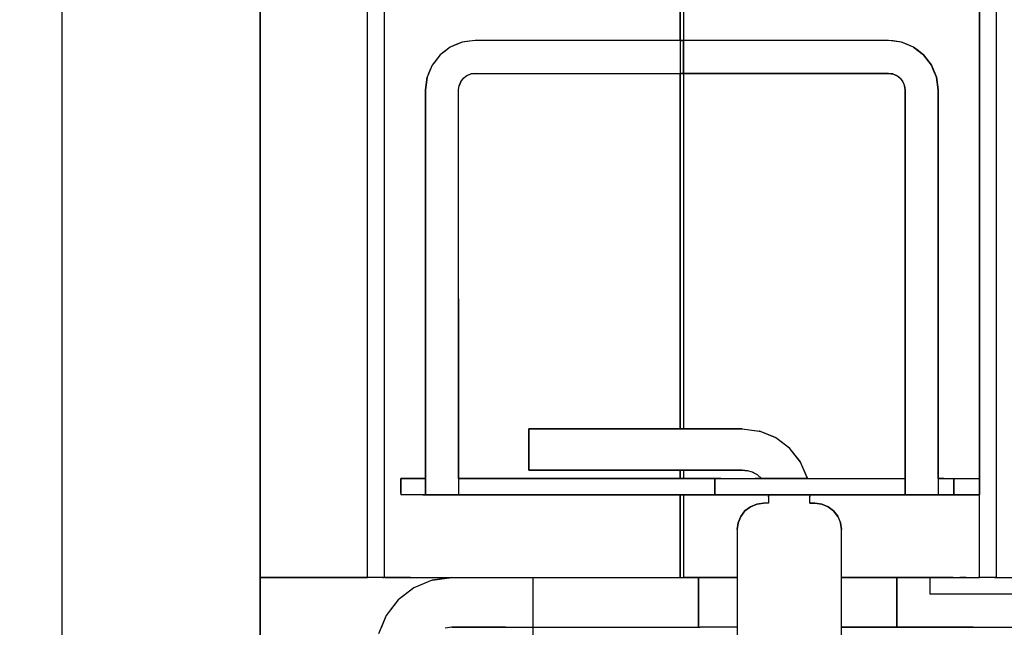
# Model space of a CAD drawing. Extents: x -805 to 3526, y -961 to 1039.
# Tile 361 of 475: x 1259.948 to 1260.0075, y 37.3948 to 37.4316. Entities that reach past the tile are written whole.
import ezdxf
from ezdxf import colors
from ezdxf.entities.mleader import LeaderData, LeaderLine
from ezdxf.math import Vec2, Vec3

# ---------------------------------------------------------------- set-up
doc = ezdxf.new("R2010")
doc.units = 0
doc.linetypes.add('AUSGEZOGEN', pattern=[2, 1, 1])
doc.layers.get('0').update_dxf_attribs({"color": 251})
for name, color, linetype in [('TTK-P-Aufzug', 251, 'Continuous'), ('TTK-P-Bahnsteig', 12, 'Continuous'), ('TTK-P-TEXT', 12, 'AUSGEZOGEN'), ('TTK-P-Verm', 251, 'Continuous')]:
    doc.layers.add(name, color=color, linetype=linetype)
doc.layers.add('TTK-P-Treppe unten', color=12, linetype='Continuous', lineweight=25)
doc.styles.add('AKG DIN 6776', font='AKG_DIN67.TTF')
doc.dimstyles.new('TTK', dxfattribs={"dimtxt": 2.5, "dimasz": 2.5, "dimexe": 3.5, "dimexo": 0.1, "dimgap": 1, "dimtad": 1, "dimzin": 0, "dimtxsty": 'AKG DIN 6776', "dimblk": 'OBLIQUE', "dimcen": -0.09, "dimdle": 3, "dimclrd": 256, "dimclre": 256, "dimclrt": 256, "dimadec": 3, "dimazin": 0, "dimtfac": 1, "dimtofl": 0, "dimtmove": 0, "dimatfit": 3, "dimldrblk": 'OBLIQUE', "dimfxl": 7, "dimfxlon": 1, "dimtolj": 1, "dimtzin": 0, "dimlwd": -1, "dimlwe": -1, "dimarcsym": 0})

# ---------------------------------------------------------------- blocks, each defined once
blk = doc.blocks.new('_None')
blk = doc.blocks.new('_OBLIQUE')
at = {"color": 0, "linetype": 'ByBlock'}
blk.add_line((-0.5, -0.5), (0.5, 0.5), dxfattribs=at)
blk = doc.blocks.new('*D645')
at = {"layer": 'DEFPOINTS', "color": 0}
for p in [(1259.798085, 39.345554), (1259.498085, 36.033104), (1259.798085, 36.033104)]:
    blk.add_point(p, dxfattribs=at)
at = {"layer": 'TTK-P-Verm'}
for p, q in [((1259.498085, 38.645554), (1259.498085, 39.695554)), ((1259.798085, 38.645554), (1259.798085, 39.695554)), ((1259.198085, 39.345554), (1260.098085, 39.345554))]:
    blk.add_line(p, q, dxfattribs=at)
at = {"layer": 'TTK-P-Verm', "xscale": 0.25, "yscale": 0.25, "zscale": 0.25, "rotation": 180}
blk.add_blockref('_OBLIQUE', (1259.498085, 39.345554), dxfattribs=at)
at = {"layer": 'TTK-P-Verm', "xscale": 0.25, "yscale": 0.25, "zscale": 0.25}
blk.add_blockref('_OBLIQUE', (1259.798085, 39.345554), dxfattribs=at)
at = {"layer": 'TTK-P-Verm', "insert": (1259.648085, 39.58688), "char_height": 0.25, "attachment_point": 5, "style": 'AKG DIN 6776', "bg_fill": 3, "box_fill_scale": 1.1, "bg_fill_color": 256, "bg_fill_true_color": 13158600, "bg_fill_transparency": 0}
blk.add_mtext('\\A1;30', dxfattribs=at)
blk = doc.blocks.new('*D644')
at = {"layer": 'DEFPOINTS', "color": 0}
for p in [(1262.498085, 39.345554), (1259.798085, 39.284277), (1262.498085, 35.726621)]:
    blk.add_point(p, dxfattribs=at)
at = {"layer": 'TTK-P-Treppe unten'}
for p, q in [((1259.798085, 39.294277), (1259.798085, 39.695554)), ((1262.498085, 38.645554), (1262.498085, 39.695554)), ((1259.498085, 39.345554), (1262.798085, 39.345554))]:
    blk.add_line(p, q, dxfattribs=at)
at = {"layer": 'TTK-P-Treppe unten', "xscale": 0.25, "yscale": 0.25, "zscale": 0.25, "rotation": 180}
blk.add_blockref('_OBLIQUE', (1259.798085, 39.345554), dxfattribs=at)
at = {"layer": 'TTK-P-Treppe unten', "xscale": 0.25, "yscale": 0.25, "zscale": 0.25}
blk.add_blockref('_OBLIQUE', (1262.498085, 39.345554), dxfattribs=at)
at = {"layer": 'TTK-P-Treppe unten', "insert": (1261.148085, 39.589434), "char_height": 0.25, "attachment_point": 5, "style": 'AKG DIN 6776', "bg_fill": 3, "box_fill_scale": 1.1, "bg_fill_color": 256, "bg_fill_true_color": 13158600, "bg_fill_transparency": 0}
blk.add_mtext('\\A1;2,70', dxfattribs=at)

msp = doc.modelspace()

# ---------------------------------------------------------------- linework, layer by layer
at = {"layer": 'TTK-P-Aufzug', "color": 251}
for p, q in [((1259.950539, 39.384829), (1259.950539, 37.384829)), ((1259.962539, 39.384829), (1259.962539, 37.384829)), ((1259.962539, 37.384829), (1259.962539, 39.384829)), ((1259.969039, 37.397829), (1259.969039, 37.647829)), ((1260.006039, 37.397829), (1260.006039, 37.647829)), ((1260.007039, 37.647829), (1260.007039, 37.397829)), ((1259.970039, 37.633429), (1259.970039, 37.397829)), ((1259.987939, 37.430329), (1259.987939, 37.629829)), ((1259.987939, 37.629829), (1259.987939, 37.430329)), ((1259.988139, 37.629829), (1259.988139, 37.430329)), ((1259.988139, 37.629829), (1259.988139, 37.430329)), ((1260.006039, 37.577821), (1260.006039, 37.403829)), ((1259.969039, 37.397829), (1259.969039, 37.576584)), ((1260.007039, 37.576584), (1260.007039, 37.397829)), ((1259.970039, 37.547996), (1259.970039, 37.397829)), ((1259.974039, 37.429927), (1259.973417, 37.429451)), ((1259.974039, 37.429927), (1259.973417, 37.429451)), ((1259.974039, 37.429927), (1259.973643, 37.429624)), ((1259.974762, 37.430227), (1259.974039, 37.429927)), ((1259.974762, 37.430227), (1259.974039, 37.429927)), ((1259.974302, 37.430036), (1259.974039, 37.429927)), ((1259.974762, 37.430227), (1259.974302, 37.430036)), ((1259.975539, 37.430329), (1259.974762, 37.430227)), ((1259.975539, 37.430329), (1259.974762, 37.430227)), ((1259.975045, 37.430264), (1259.974762, 37.430227)), ((1259.975539, 37.430329), (1259.975045, 37.430264)), ((1259.987939, 37.430329), (1259.975539, 37.430329)), ((1259.983432, 37.430329), (1259.975539, 37.430329)), ((1259.987939, 37.430329), (1259.975539, 37.430329)), ((1259.983559, 37.430329), (1259.983432, 37.430329)), ((1259.992646, 37.430329), (1259.983559, 37.430329)), ((1259.988139, 37.430329), (1259.987939, 37.430329)), ((1259.987939, 37.430329), (1259.987939, 37.428329)), ((1259.987939, 37.430329), (1259.988139, 37.430329)), ((1259.987939, 37.430329), (1259.987939, 37.428329)), ((1260.000539, 37.430329), (1259.988139, 37.430329)), ((1259.988139, 37.428329), (1259.988139, 37.430329)), ((1260.000539, 37.430329), (1259.988139, 37.430329)), ((1259.988139, 37.430329), (1259.988139, 37.428329)), ((1260.000539, 37.430329), (1259.992646, 37.430329)), ((1260.001315, 37.430227), (1260.000539, 37.430329)), ((1260.000821, 37.430292), (1260.000539, 37.430329)), ((1260.001315, 37.430227), (1260.000539, 37.430329)), ((1260.001315, 37.430227), (1260.000821, 37.430292)), ((1260.002039, 37.429927), (1260.001315, 37.430227)), ((1260.001578, 37.430118), (1260.001315, 37.430227)), ((1260.002039, 37.429927), (1260.001315, 37.430227)), ((1260.002039, 37.429927), (1260.001578, 37.430118)), ((1260.00266, 37.429451), (1260.002039, 37.429927)), ((1260.002265, 37.429754), (1260.002039, 37.429927)), ((1260.002039, 37.429927), (1260.00266, 37.429451)), ((1259.973417, 37.429451), (1259.972941, 37.428829)), ((1259.973417, 37.429451), (1259.972941, 37.428829)), ((1259.973417, 37.429451), (1259.973114, 37.429055)), ((1259.973643, 37.429624), (1259.973417, 37.429451)), ((1260.00266, 37.429451), (1260.002265, 37.429754)), ((1260.003137, 37.428829), (1260.00266, 37.429451)), ((1260.002833, 37.429225), (1260.00266, 37.429451)), ((1260.00266, 37.429451), (1260.003137, 37.428829)), ((1260.003137, 37.428829), (1260.002833, 37.429225)), ((1259.972941, 37.428829), (1259.972641, 37.428106)), ((1259.972941, 37.428829), (1259.972641, 37.428106)), ((1259.972941, 37.428829), (1259.97275, 37.428369)), ((1259.973114, 37.429055), (1259.972941, 37.428829)), ((1260.003437, 37.428106), (1260.003137, 37.428829)), ((1260.003246, 37.428566), (1260.003137, 37.428829)), ((1260.003137, 37.428829), (1260.003437, 37.428106)), ((1259.972539, 37.427329), (1259.972641, 37.428106)), ((1259.972641, 37.428106), (1259.972539, 37.427329)), ((1259.972641, 37.428106), (1259.972576, 37.427612)), ((1259.97275, 37.428369), (1259.972641, 37.428106)), ((1259.974673, 37.427829), (1259.974832, 37.428037)), ((1259.974673, 37.427829), (1259.974832, 37.428037)), ((1259.974774, 37.427961), (1259.974832, 37.428037)), ((1259.974832, 37.428037), (1259.975039, 37.428195)), ((1259.974832, 37.428037), (1259.975039, 37.428195)), ((1259.974832, 37.428037), (1259.974963, 37.428138)), ((1259.974963, 37.428138), (1259.975039, 37.428195)), ((1259.975039, 37.428195), (1259.97528, 37.428295)), ((1259.975039, 37.428195), (1259.97528, 37.428295)), ((1259.975039, 37.428195), (1259.975192, 37.428259)), ((1259.975192, 37.428259), (1259.97528, 37.428295)), ((1259.97528, 37.428295), (1259.975539, 37.428329)), ((1259.975539, 37.428329), (1259.97528, 37.428295)), ((1259.97528, 37.428295), (1259.975445, 37.428317)), ((1259.975445, 37.428317), (1259.975539, 37.428329)), ((1259.975539, 37.428329), (1259.987939, 37.428329)), ((1259.975539, 37.428329), (1259.983432, 37.428329)), ((1259.975539, 37.428329), (1259.987939, 37.428329)), ((1259.983432, 37.428329), (1259.992518, 37.428329)), ((1259.987939, 37.428329), (1259.988139, 37.428329)), ((1259.987939, 37.406829), (1259.987939, 37.428329)), ((1259.988139, 37.428329), (1259.987939, 37.428329)), ((1259.987939, 37.428329), (1259.987939, 37.406829)), ((1259.988139, 37.428329), (1260.000539, 37.428329)), ((1260.000539, 37.428329), (1259.988139, 37.428329)), ((1259.988139, 37.428329), (1259.988139, 37.406829)), ((1259.988139, 37.428329), (1259.988139, 37.406829)), ((1259.992518, 37.428329), (1259.992646, 37.428329)), ((1259.992646, 37.428329), (1260.000539, 37.428329)), ((1260.000539, 37.428329), (1260.000798, 37.428295)), ((1260.000539, 37.428329), (1260.000704, 37.428308)), ((1260.000798, 37.428295), (1260.000539, 37.428329)), ((1260.000704, 37.428308), (1260.000798, 37.428295)), ((1260.000798, 37.428295), (1260.001039, 37.428195)), ((1260.000798, 37.428295), (1260.000951, 37.428232)), ((1260.000798, 37.428295), (1260.001039, 37.428195)), ((1260.000951, 37.428232), (1260.001039, 37.428195)), ((1260.001039, 37.428195), (1260.001246, 37.428037)), ((1260.001039, 37.428195), (1260.001171, 37.428094)), ((1260.001039, 37.428195), (1260.001246, 37.428037)), ((1260.001171, 37.428094), (1260.001246, 37.428037)), ((1260.001246, 37.428037), (1260.001405, 37.427829)), ((1260.001246, 37.428037), (1260.001347, 37.427905)), ((1260.001246, 37.428037), (1260.001405, 37.427829)), ((1260.003437, 37.428106), (1260.003246, 37.428566)), ((1260.003539, 37.427329), (1260.003437, 37.428106)), ((1260.003474, 37.427824), (1260.003437, 37.428106)), ((1260.003437, 37.428106), (1260.003539, 37.427329)), ((1259.972539, 37.427329), (1259.972576, 37.427612)), ((1259.974539, 37.427329), (1259.974573, 37.427588)), ((1259.974539, 37.427329), (1259.974573, 37.427588)), ((1259.974539, 37.427329), (1259.97456, 37.427494)), ((1259.97456, 37.427494), (1259.974573, 37.427588)), ((1259.974573, 37.427588), (1259.974673, 37.427829)), ((1259.974673, 37.427829), (1259.974573, 37.427588)), ((1259.974573, 37.427588), (1259.974636, 37.427742)), ((1259.974636, 37.427742), (1259.974673, 37.427829)), ((1259.974673, 37.427829), (1259.974774, 37.427961)), ((1260.001347, 37.427905), (1260.001405, 37.427829)), ((1260.001405, 37.427829), (1260.001505, 37.427588)), ((1260.001405, 37.427829), (1260.001468, 37.427676)), ((1260.001405, 37.427829), (1260.001505, 37.427588)), ((1260.001468, 37.427676), (1260.001505, 37.427588)), ((1260.001505, 37.427588), (1260.001539, 37.427329)), ((1260.001505, 37.427588), (1260.001526, 37.427423)), ((1260.001539, 37.427329), (1260.001505, 37.427588)), ((1260.003539, 37.427329), (1260.003474, 37.427824)), ((1259.972539, 37.403829), (1259.972539, 37.427329)), ((1259.972539, 37.405191), (1259.972539, 37.427329)), ((1259.972539, 37.427329), (1259.972539, 37.403829)), ((1259.974539, 37.403829), (1259.974539, 37.427329)), ((1259.974539, 37.414688), (1259.974539, 37.427329)), ((1259.974539, 37.403829), (1259.974539, 37.427329)), ((1260.001526, 37.427423), (1260.001539, 37.427329)), ((1260.001539, 37.427329), (1260.001539, 37.403829)), ((1260.001539, 37.427329), (1260.001539, 37.41224)), ((1260.001539, 37.403829), (1260.001539, 37.427329)), ((1260.003539, 37.403829), (1260.003539, 37.427329)), ((1260.003539, 37.418713), (1260.003539, 37.427329)), ((1260.003539, 37.427329), (1260.003539, 37.403829)), ((1260.003539, 37.418713), (1260.003539, 37.403829)), ((1259.974539, 37.414688), (1259.974539, 37.403829)), ((1260.001539, 37.41224), (1260.001539, 37.403829)), ((1259.978789, 37.406829), (1259.978789, 37.404329)), ((1259.978789, 37.406783), (1259.978789, 37.406829)), ((1259.991689, 37.406829), (1259.978789, 37.406829)), ((1259.991452, 37.406829), (1259.978789, 37.406829)), ((1259.978789, 37.404329), (1259.978789, 37.406829)), ((1259.978789, 37.406829), (1259.991689, 37.406829)), ((1259.978789, 37.406783), (1259.978789, 37.404329)), ((1259.991452, 37.406829), (1259.991689, 37.406829)), ((1259.991689, 37.406829), (1259.992742, 37.406692)), ((1259.991689, 37.406829), (1259.992723, 37.406694)), ((1259.991689, 37.406829), (1259.992742, 37.406692)), ((1259.992742, 37.406692), (1259.992723, 37.406694)), ((1259.993725, 37.406288), (1259.992742, 37.406692)), ((1259.993725, 37.406288), (1259.992742, 37.406692)), ((1259.993707, 37.406296), (1259.992742, 37.406692)), ((1259.993725, 37.406288), (1259.993707, 37.406296)), ((1259.994571, 37.405646), (1259.993725, 37.406288)), ((1259.994571, 37.405646), (1259.993725, 37.406288)), ((1259.994555, 37.405657), (1259.993725, 37.406288)), ((1259.994571, 37.405646), (1259.994555, 37.405657)), ((1259.995223, 37.404807), (1259.994571, 37.405646)), ((1259.995223, 37.404807), (1259.994571, 37.405646)), ((1259.995211, 37.404823), (1259.994571, 37.405646)), ((1259.972539, 37.405191), (1259.972539, 37.403829)), ((1259.995223, 37.404807), (1259.995211, 37.404823)), ((1259.978789, 37.404329), (1259.991689, 37.404329)), ((1259.979026, 37.404329), (1259.978789, 37.404329)), ((1259.991689, 37.404329), (1259.978789, 37.404329)), ((1259.979026, 37.404329), (1259.991689, 37.404329)), ((1259.987939, 37.403829), (1259.987939, 37.404329)), ((1259.987939, 37.404329), (1259.987939, 37.403829)), ((1259.988139, 37.404329), (1259.988139, 37.403829)), ((1259.988139, 37.404329), (1259.988139, 37.403829)), ((1259.991689, 37.404329), (1259.992012, 37.404296)), ((1259.991689, 37.404329), (1259.991695, 37.404329)), ((1259.992012, 37.404296), (1259.991689, 37.404329)), ((1259.992012, 37.404296), (1259.991695, 37.404329)), ((1259.992321, 37.404199), (1259.992012, 37.404296)), ((1259.992017, 37.404295), (1259.992012, 37.404296)), ((1259.992321, 37.404199), (1259.992012, 37.404296)), ((1259.992321, 37.404199), (1259.992017, 37.404295)), ((1259.995638, 37.403829), (1259.995223, 37.404807)), ((1259.995638, 37.403829), (1259.995223, 37.404807)), ((1259.995631, 37.403847), (1259.995223, 37.404807)), ((1259.972539, 37.403829), (1259.971039, 37.403829)), ((1259.971206, 37.403829), (1259.971039, 37.403829)), ((1259.971039, 37.403829), (1259.971039, 37.402829)), ((1259.971039, 37.402941), (1259.971039, 37.403829)), ((1259.971039, 37.403829), (1259.972539, 37.403829)), ((1259.971039, 37.403829), (1259.971039, 37.402829)), ((1259.971206, 37.403829), (1259.972539, 37.403829)), ((1259.972539, 37.402829), (1259.972539, 37.403829)), ((1259.972539, 37.403829), (1259.972539, 37.402829)), ((1259.990039, 37.403829), (1259.974539, 37.403829)), ((1259.976266, 37.403829), (1259.974539, 37.403829)), ((1259.974539, 37.403829), (1259.974539, 37.402829)), ((1259.974539, 37.403829), (1259.990039, 37.403829)), ((1259.974539, 37.403829), (1259.974539, 37.402829)), ((1259.990039, 37.403829), (1259.976266, 37.403829)), ((1259.990039, 37.403829), (1259.992851, 37.403829)), ((1259.990398, 37.403829), (1259.990039, 37.403829)), ((1259.990039, 37.403829), (1259.992851, 37.403829)), ((1259.990039, 37.402829), (1259.990039, 37.403829)), ((1259.990039, 37.403829), (1259.990039, 37.402829)), ((1259.990398, 37.403829), (1259.992475, 37.403829)), ((1259.992605, 37.404041), (1259.992321, 37.404199)), ((1259.992326, 37.404196), (1259.992321, 37.404199)), ((1259.992605, 37.404041), (1259.992321, 37.404199)), ((1259.992605, 37.404041), (1259.992326, 37.404196)), ((1259.992791, 37.403829), (1259.992475, 37.403829)), ((1259.992609, 37.404037), (1259.992605, 37.404041)), ((1259.992851, 37.403829), (1259.992605, 37.404041)), ((1259.992605, 37.404041), (1259.992851, 37.403829)), ((1259.992609, 37.404037), (1259.992851, 37.403829)), ((1259.992791, 37.403829), (1259.992851, 37.403829)), ((1259.995638, 37.403829), (1259.992851, 37.403829)), ((1259.992851, 37.403829), (1259.995638, 37.403829)), ((1259.995631, 37.403847), (1259.995638, 37.403829)), ((1259.995638, 37.403829), (1260.001539, 37.403829)), ((1259.995638, 37.403829), (1259.995737, 37.403829)), ((1259.995638, 37.403829), (1260.001539, 37.403829)), ((1259.995737, 37.403829), (1260.001539, 37.403829)), ((1260.001539, 37.402829), (1260.001539, 37.403829)), ((1260.001539, 37.403829), (1260.001539, 37.402829)), ((1260.003539, 37.403829), (1260.003539, 37.402829)), ((1260.003539, 37.403829), (1260.004489, 37.403829)), ((1260.003539, 37.403829), (1260.003539, 37.402829)), ((1260.003882, 37.403829), (1260.003539, 37.403829)), ((1260.003539, 37.403829), (1260.004489, 37.403829)), ((1260.003882, 37.403829), (1260.004489, 37.403829)), ((1260.004489, 37.402829), (1260.004489, 37.403829)), ((1260.004489, 37.403829), (1260.006039, 37.403829)), ((1260.004489, 37.403829), (1260.004489, 37.402829)), ((1260.004489, 37.403829), (1260.005049, 37.403829)), ((1260.004489, 37.403829), (1260.006039, 37.403829)), ((1260.005049, 37.403829), (1260.006039, 37.403829)), ((1260.006039, 37.402829), (1260.006039, 37.403829)), ((1260.006039, 37.403829), (1260.006039, 37.402829)), ((1259.971039, 37.402941), (1259.971039, 37.402829)), ((1259.972539, 37.402829), (1259.971039, 37.402829)), ((1259.972539, 37.402829), (1259.971039, 37.402829)), ((1259.972372, 37.402829), (1259.971039, 37.402829)), ((1259.972372, 37.402829), (1259.972539, 37.402829)), ((1259.972539, 37.402829), (1259.974539, 37.402829)), ((1259.974539, 37.402829), (1259.972539, 37.402829)), ((1259.972539, 37.402829), (1259.974316, 37.402829)), ((1259.974316, 37.402829), (1259.974539, 37.402829)), ((1259.990039, 37.402829), (1259.974539, 37.402829)), ((1259.974539, 37.402829), (1259.990039, 37.402829)), ((1259.974539, 37.402829), (1259.988312, 37.402829)), ((1259.987939, 37.397829), (1259.987939, 37.402829)), ((1259.987939, 37.402829), (1259.987939, 37.397829)), ((1259.988139, 37.402829), (1259.988139, 37.397829)), ((1259.988139, 37.402829), (1259.988139, 37.397829)), ((1259.988312, 37.402829), (1259.990039, 37.402829)), ((1260.001539, 37.402829), (1259.990039, 37.402829)), ((1259.990039, 37.402829), (1260.001539, 37.402829)), ((1259.990039, 37.402829), (1259.992852, 37.402829)), ((1259.992852, 37.402829), (1259.993286, 37.402829)), ((1259.995788, 37.402829), (1259.993286, 37.402829)), ((1259.993287, 37.402796), (1259.993286, 37.402829)), ((1259.993286, 37.402829), (1259.993287, 37.402796)), ((1259.993286, 37.402829), (1259.993287, 37.402796)), ((1259.993286, 37.402829), (1259.995788, 37.402829)), ((1259.993287, 37.402796), (1259.993288, 37.402763)), ((1259.993287, 37.402796), (1259.993288, 37.402763)), ((1259.993287, 37.402795), (1259.993288, 37.402763)), ((1259.993289, 37.402729), (1259.993288, 37.402763)), ((1259.993288, 37.402763), (1259.993289, 37.402729)), ((1259.993289, 37.402729), (1259.993288, 37.402762)), ((1259.993289, 37.402729), (1259.993289, 37.402329)), ((1259.993289, 37.402722), (1259.993289, 37.402729)), ((1259.993289, 37.402729), (1259.993289, 37.402329)), ((1259.993289, 37.402722), (1259.993289, 37.402329)), ((1259.995788, 37.402829), (1259.995788, 37.402796)), ((1259.995788, 37.402797), (1259.995788, 37.402829)), ((1259.995788, 37.402829), (1259.995788, 37.402796)), ((1259.995884, 37.402829), (1259.995788, 37.402829)), ((1259.995788, 37.402829), (1259.995789, 37.402729)), ((1259.995788, 37.402796), (1259.995789, 37.402763)), ((1259.995788, 37.402796), (1259.995789, 37.402763)), ((1259.995788, 37.402796), (1259.995789, 37.402763)), ((1259.995789, 37.402729), (1259.995789, 37.402763)), ((1259.995789, 37.402729), (1259.995789, 37.402763)), ((1259.995789, 37.402763), (1259.995789, 37.40273)), ((1259.995789, 37.402329), (1259.995789, 37.402729)), ((1259.995789, 37.402337), (1259.995789, 37.402729)), ((1259.995789, 37.402329), (1259.995789, 37.402729)), ((1259.995917, 37.402829), (1259.995884, 37.402829)), ((1259.995933, 37.402829), (1259.995917, 37.402829)), ((1259.995959, 37.402829), (1259.995933, 37.402829)), ((1259.995959, 37.402829), (1260.000193, 37.402829)), ((1260.000193, 37.402829), (1260.006039, 37.402829)), ((1260.003539, 37.402829), (1260.001539, 37.402829)), ((1260.003539, 37.402829), (1260.001539, 37.402829)), ((1260.004489, 37.402829), (1260.003539, 37.402829)), ((1260.004489, 37.402829), (1260.003539, 37.402829)), ((1260.006039, 37.402829), (1260.004489, 37.402829)), ((1260.006039, 37.402829), (1260.004489, 37.402829)), ((1260.006039, 37.399653), (1260.006039, 37.402829)), ((1259.991603, 37.401529), (1259.991857, 37.401861)), ((1259.991857, 37.401861), (1259.991603, 37.401529)), ((1259.991603, 37.401529), (1259.991853, 37.401855)), ((1259.991853, 37.401855), (1259.991857, 37.401861)), ((1259.991857, 37.401861), (1259.992189, 37.402115)), ((1259.992189, 37.402115), (1259.991857, 37.401861)), ((1259.991857, 37.401861), (1259.992183, 37.40211)), ((1259.992183, 37.40211), (1259.992189, 37.402115)), ((1259.992189, 37.402115), (1259.992575, 37.402275)), ((1259.992575, 37.402275), (1259.992189, 37.402115)), ((1259.992189, 37.402115), (1259.992568, 37.402272)), ((1259.992568, 37.402272), (1259.992575, 37.402275)), ((1259.992989, 37.402329), (1259.992575, 37.402275)), ((1259.992989, 37.402329), (1259.992575, 37.402275)), ((1259.992575, 37.402275), (1259.992981, 37.402328)), ((1259.992989, 37.402329), (1259.992981, 37.402328)), ((1259.993289, 37.402329), (1259.992989, 37.402329)), ((1259.993283, 37.402329), (1259.992989, 37.402329)), ((1259.993289, 37.402329), (1259.992989, 37.402329)), ((1259.993283, 37.402329), (1259.993289, 37.402329)), ((1259.995789, 37.402337), (1259.995789, 37.402329)), ((1259.996089, 37.402329), (1259.995789, 37.402329)), ((1259.996083, 37.402329), (1259.995789, 37.402329)), ((1259.995789, 37.402329), (1259.996089, 37.402329)), ((1259.996089, 37.402329), (1259.996083, 37.402329)), ((1259.996495, 37.402276), (1259.996089, 37.402329)), ((1259.996089, 37.402329), (1259.996503, 37.402275)), ((1259.996089, 37.402329), (1259.996503, 37.402275)), ((1259.996495, 37.402276), (1259.996503, 37.402275)), ((1259.996503, 37.402275), (1259.996882, 37.402118)), ((1259.996503, 37.402275), (1259.996889, 37.402115)), ((1259.996889, 37.402115), (1259.996503, 37.402275)), ((1259.996882, 37.402118), (1259.996889, 37.402115)), ((1259.996889, 37.402115), (1259.997214, 37.401865)), ((1259.996889, 37.402115), (1259.99722, 37.401861)), ((1259.99722, 37.401861), (1259.996889, 37.402115)), ((1259.997214, 37.401865), (1259.99722, 37.401861)), ((1259.99722, 37.401861), (1259.99747, 37.401535)), ((1259.99722, 37.401861), (1259.997474, 37.401529)), ((1259.997474, 37.401529), (1259.99722, 37.401861)), ((1259.991443, 37.401144), (1259.991603, 37.401529)), ((1259.991603, 37.401529), (1259.991443, 37.401144)), ((1259.991443, 37.401144), (1259.9916, 37.401522)), ((1259.9916, 37.401522), (1259.991603, 37.401529)), ((1259.99747, 37.401535), (1259.997474, 37.401529)), ((1259.997474, 37.401529), (1259.997631, 37.401151)), ((1259.997474, 37.401529), (1259.997634, 37.401144)), ((1259.997474, 37.401529), (1259.997634, 37.401144)), ((1259.991389, 37.400729), (1259.991443, 37.401144)), ((1259.991389, 37.400729), (1259.991443, 37.401144)), ((1259.991442, 37.401136), (1259.991389, 37.400729)), ((1259.991389, 37.400729), (1259.991389, 37.382929)), ((1259.991389, 37.400729), (1259.991389, 37.400402)), ((1259.991389, 37.400729), (1259.991389, 37.382929)), ((1259.991442, 37.401136), (1259.991443, 37.401144)), ((1259.997631, 37.401151), (1259.997634, 37.401144)), ((1259.997689, 37.400729), (1259.997634, 37.401144)), ((1259.997634, 37.401144), (1259.997688, 37.400737)), ((1259.997689, 37.400729), (1259.997634, 37.401144)), ((1259.997689, 37.400729), (1259.997688, 37.400737)), ((1259.997689, 37.382929), (1259.997689, 37.400729)), ((1259.997689, 37.383256), (1259.997689, 37.400729)), ((1259.997689, 37.382929), (1259.997689, 37.400729)), ((1259.991389, 37.400402), (1259.991389, 37.382929)), ((1260.006039, 37.397829), (1260.006039, 37.399653)), ((1259.962539, 37.397829), (1259.969039, 37.397829)), ((1259.969039, 37.397829), (1259.962539, 37.397829)), ((1259.969127, 37.397829), (1259.969039, 37.397829)), ((1259.969095, 37.397829), (1259.969039, 37.397829)), ((1259.969127, 37.397829), (1259.969039, 37.397829)), ((1259.969127, 37.397829), (1259.969095, 37.397829)), ((1259.969387, 37.397829), (1259.969127, 37.397829)), ((1259.969293, 37.397829), (1259.969127, 37.397829)), ((1259.969387, 37.397829), (1259.969127, 37.397829)), ((1259.969387, 37.397829), (1259.969293, 37.397829)), ((1259.9698, 37.397829), (1259.969387, 37.397829)), ((1259.96965, 37.397829), (1259.969387, 37.397829)), ((1259.9698, 37.397829), (1259.969387, 37.397829)), ((1259.9698, 37.397829), (1259.96965, 37.397829)), ((1259.970093, 37.397829), (1259.9698, 37.397829)), ((1259.969953, 37.397829), (1259.9698, 37.397829)), ((1259.970093, 37.397829), (1259.9698, 37.397829)), ((1259.969953, 37.397829), (1259.970039, 37.397829)), ((1259.970093, 37.397829), (1259.970039, 37.397829)), ((1259.970093, 37.397829), (1259.970039, 37.397829)), ((1259.970093, 37.397829), (1259.970253, 37.397829)), ((1259.970253, 37.397829), (1259.970093, 37.397829)), ((1259.970253, 37.397829), (1259.970507, 37.397829)), ((1259.970507, 37.397829), (1259.970253, 37.397829)), ((1259.970507, 37.397829), (1259.970839, 37.397829)), ((1259.970839, 37.397829), (1259.970507, 37.397829)), ((1259.970839, 37.397829), (1259.971225, 37.397829)), ((1259.971225, 37.397829), (1259.970839, 37.397829)), ((1259.971225, 37.397829), (1259.971639, 37.397829)), ((1259.971639, 37.397829), (1259.971225, 37.397829)), ((1259.971639, 37.397829), (1259.974139, 37.397829)), ((1259.971639, 37.397829), (1259.974139, 37.397829)), ((1259.972948, 37.397673), (1259.971839, 37.397213)), ((1259.972948, 37.397673), (1259.971839, 37.397213)), ((1259.972948, 37.397673), (1259.972216, 37.397369)), ((1259.972948, 37.397673), (1259.974139, 37.397829)), ((1259.974139, 37.397829), (1259.972948, 37.397673)), ((1259.973756, 37.397779), (1259.972948, 37.397673)), ((1259.973756, 37.397779), (1259.973758, 37.397779)), ((1259.974139, 37.397829), (1259.973759, 37.397779)), ((1259.974139, 37.397829), (1259.987939, 37.397829)), ((1259.974139, 37.397829), (1259.987939, 37.397829)), ((1259.974139, 37.397829), (1259.982923, 37.397829)), ((1259.979039, 37.397829), (1259.979039, 37.394829)), ((1259.979039, 37.397829), (1259.979039, 37.394829)), ((1259.982923, 37.397829), (1259.988339, 37.397829)), ((1259.989039, 37.397829), (1259.988139, 37.397829)), ((1259.988139, 37.397829), (1259.989039, 37.397829)), ((1259.988339, 37.397829), (1259.988466, 37.397829)), ((1259.988466, 37.397829), (1259.989039, 37.397829)), ((1259.989039, 37.397829), (1259.991389, 37.397829)), ((1259.991389, 37.397829), (1259.989039, 37.397829)), ((1259.989039, 37.397829), (1259.989039, 37.396861)), ((1259.989039, 37.394829), (1259.989039, 37.397829)), ((1259.997689, 37.397829), (1260.001039, 37.397829)), ((1260.001039, 37.397829), (1259.997689, 37.397829)), ((1260.004439, 37.397829), (1260.001039, 37.397829)), ((1260.002275, 37.397829), (1260.001039, 37.397829)), ((1260.001039, 37.397829), (1260.004439, 37.397829)), ((1260.001039, 37.396861), (1260.001039, 37.397829)), ((1260.001039, 37.397829), (1260.001039, 37.394829)), ((1260.002275, 37.397829), (1260.004439, 37.397829)), ((1260.003039, 37.397829), (1260.003039, 37.396829)), ((1260.003039, 37.397829), (1260.003039, 37.396829)), ((1260.004439, 37.397829), (1260.004853, 37.397829)), ((1260.004439, 37.397829), (1260.004589, 37.397829)), ((1260.004439, 37.397829), (1260.004853, 37.397829)), ((1260.004589, 37.397829), (1260.004853, 37.397829)), ((1260.004853, 37.397829), (1260.004993, 37.397829)), ((1260.004853, 37.397829), (1260.005239, 37.397829)), ((1260.005239, 37.397829), (1260.004853, 37.397829)), ((1260.004993, 37.397829), (1260.005239, 37.397829)), ((1260.005239, 37.397829), (1260.005359, 37.397829)), ((1260.005239, 37.397829), (1260.00557, 37.397829)), ((1260.005239, 37.397829), (1260.00557, 37.397829)), ((1260.005359, 37.397829), (1260.00557, 37.397829)), ((1260.00557, 37.397829), (1260.005663, 37.397829)), ((1260.00557, 37.397829), (1260.005824, 37.397829)), ((1260.00557, 37.397829), (1260.005824, 37.397829)), ((1260.005663, 37.397829), (1260.005824, 37.397829)), ((1260.005824, 37.397829), (1260.005902, 37.397829)), ((1260.005824, 37.397829), (1260.005984, 37.397829)), ((1260.005824, 37.397829), (1260.005984, 37.397829)), ((1260.005902, 37.397829), (1260.006039, 37.397829)), ((1260.006039, 37.397829), (1260.005984, 37.397829)), ((1260.006277, 37.397829), (1260.005984, 37.397829)), ((1260.005984, 37.397829), (1260.006039, 37.397829)), ((1260.006277, 37.397829), (1260.005984, 37.397829)), ((1260.00669, 37.397829), (1260.006277, 37.397829)), ((1260.00669, 37.397829), (1260.006277, 37.397829)), ((1260.00695, 37.397829), (1260.00669, 37.397829)), ((1260.00695, 37.397829), (1260.00669, 37.397829)), ((1260.007039, 37.397829), (1260.00695, 37.397829)), ((1260.00695, 37.397829), (1260.007039, 37.397829)), ((1260.007039, 37.397829), (1260.010539, 37.397829)), ((1260.007039, 37.397829), (1260.010539, 37.397829)), ((1260.007039, 37.397829), (1260.009335, 37.397829)), ((1259.971839, 37.397213), (1259.970886, 37.396482)), ((1259.971839, 37.397213), (1259.970886, 37.396482)), ((1259.971839, 37.397213), (1259.97121, 37.39673)), ((1259.972216, 37.397369), (1259.971839, 37.397213)), ((1259.970886, 37.396482), (1259.970155, 37.395529)), ((1259.970886, 37.396482), (1259.970155, 37.395529)), ((1259.970886, 37.396482), (1259.970403, 37.395853)), ((1259.97121, 37.39673), (1259.970886, 37.396482)), ((1259.989039, 37.396861), (1259.989039, 37.396859)), ((1259.989039, 37.396859), (1259.989039, 37.394829)), ((1260.001039, 37.396861), (1260.001039, 37.396859)), ((1260.001039, 37.396855), (1260.001039, 37.396859)), ((1260.001039, 37.394829), (1260.001039, 37.396855)), ((1260.008039, 37.396829), (1260.003039, 37.396829)), ((1260.008039, 37.396829), (1260.003039, 37.396829)), ((1259.970155, 37.395529), (1259.969696, 37.39442)), ((1259.970155, 37.395529), (1259.969696, 37.39442)), ((1259.970155, 37.395529), (1259.969852, 37.394797)), ((1259.970403, 37.395853), (1259.970155, 37.395529)), ((1259.974139, 37.394829), (1259.973725, 37.394775)), ((1259.974139, 37.394829), (1259.973725, 37.394775)), ((1259.974139, 37.394829), (1259.973998, 37.394811)), ((1259.974139, 37.394829), (1259.979039, 37.394829)), ((1259.977374, 37.394829), (1259.974139, 37.394829)), ((1259.974139, 37.394829), (1259.979039, 37.394829)), ((1259.977374, 37.394829), (1259.979039, 37.394829)), ((1259.979039, 37.394829), (1259.989039, 37.394829)), ((1259.979039, 37.394829), (1259.98568, 37.394829)), ((1259.979039, 37.394829), (1259.989039, 37.394829)), ((1259.979039, 37.394829), (1259.979039, 37.371829)), ((1259.979039, 37.394829), (1259.979039, 37.371829)), ((1259.98568, 37.394829), (1259.989039, 37.394829)), ((1259.989039, 37.394829), (1259.989154, 37.394829)), ((1259.989039, 37.394829), (1259.989154, 37.394829)), ((1259.989495, 37.394829), (1259.989154, 37.394829)), ((1259.989495, 37.394829), (1259.989154, 37.394829)), ((1259.99005, 37.394829), (1259.989495, 37.394829)), ((1259.99005, 37.394829), (1259.989495, 37.394829)), ((1259.990796, 37.394829), (1259.99005, 37.394829)), ((1259.990796, 37.394829), (1259.99005, 37.394829)), ((1259.991389, 37.394829), (1259.990796, 37.394829)), ((1259.991389, 37.394829), (1259.990796, 37.394829)), ((1259.997689, 37.394829), (1259.998372, 37.394829)), ((1259.998372, 37.394829), (1259.997689, 37.394829)), ((1259.998372, 37.394829), (1259.999281, 37.394829)), ((1259.999281, 37.394829), (1259.998372, 37.394829)), ((1259.999281, 37.394829), (1260.000028, 37.394829)), ((1260.000028, 37.394829), (1259.999281, 37.394829)), ((1260.000028, 37.394829), (1260.000582, 37.394829)), ((1260.000582, 37.394829), (1260.000028, 37.394829)), ((1260.000582, 37.394829), (1260.000923, 37.394829)), ((1260.000923, 37.394829), (1260.000582, 37.394829)), ((1260.000923, 37.394829), (1260.001039, 37.394829)), ((1260.001039, 37.394829), (1260.000923, 37.394829)), ((1260.001039, 37.394829), (1260.008039, 37.394829)), ((1260.005647, 37.394829), (1260.001039, 37.394829)), ((1260.001039, 37.394829), (1260.008039, 37.394829)), ((1260.005647, 37.394829), (1260.008039, 37.394829))]:
    msp.add_line(p, q, dxfattribs=at)

# ---------------------------------------------------------------- leaders
at = {"layer": 'TTK-P-TEXT', "color": 251}
ml = msp.add_multileader_mtext('Standard', dxfattribs=at)
ml.set_content('\\A1;Bodenaustausch\\PFSS-Material nach ZTV SoB-StB20\\Pder Körnung 0/32 bis 0/45', color=256, style='AKG DIN 6776')
ml.set_leader_properties(color=162)
ml.set_arrow_properties(name='NONE')
ml.build(insert=Vec2(0, 0))
ml.multileader.update_dxf_attribs({"dogleg_length": 3, "arrow_head_size": 0.3, "scale": 0.1})
ctx = ml.context
ctx.base_point, ctx.scale, ctx.char_height, ctx.arrow_head_size, ctx.landing_gap_size, ctx.plane_origin = Vec3(1257.310952, 38.946486), 0.1, 0.25, 0.3, 0.1, Vec3(1256.016598, 38.385463)
notes = []
notes.append((ctx, [(0, (1, 1, 0), (1257.010952, 38.982115), (1, 0), 0.3, [(0, [(1256.016598, 38.385463)], 0, [])])]))
ctx.mtext.insert, ctx.mtext.flow_direction = Vec3(1257.410952, 39.107115), 5
for ctx, leaders in notes:
    for number, flags, end, landing, length, lines in leaders:
        leader = LeaderData()
        leader.index, (leader.has_last_leader_line, leader.has_dogleg_vector, leader.attachment_direction) = number, flags
        leader.last_leader_point, leader.dogleg_vector, leader.dogleg_length = Vec3(end), Vec3(landing), length
        for number, points, colour, breaks in lines:
            line = LeaderLine()
            line.index, line.vertices, line.color, line.breaks = number, Vec3.list(points), colors.encode_raw_color(colour), breaks
            leader.lines.append(line)
        ctx.leaders.append(leader)

# ---------------------------------------------------------------- next in the draw order: dimensions: what is measured, and where the dimension line sits
at = {"layer": 'TTK-P-Verm', "color": 251}
dim = msp.add_linear_dim(base=(1259.798085, 39.345554), p1=(1259.498085, 36.033104), p2=(1259.798085, 36.033104), dimstyle='TTK', override={"dimscale": 0, "dimdec": 0, "dimlfac": 100, "dimtmove": 2, "dimtfill": 1}, dxfattribs=at)
dim.commit()
dim.dimension.update_dxf_attribs({"geometry": '*D645', "text_midpoint": (1259.648085, 39.58688), "dimtype": 160})

# ---------------------------------------------------------------- next in the draw order: dimensions: what is measured, and where the dimension line sits
at = {"layer": 'TTK-P-Treppe unten', "color": 251}
dim = msp.add_linear_dim(base=(1262.498085, 39.345554), p1=(1259.798085, 39.284277), p2=(1262.498085, 35.726621), dimstyle='TTK', override={"dimscale": 0, "dimtmove": 0, "dimtfill": 1}, dxfattribs=at)
dim.commit()
dim.dimension.update_dxf_attribs({"geometry": '*D644', "text_midpoint": (1261.148085, 39.345554), "dimtype": 160})

# ---------------------------------------------------------------- next in the draw order: linework, layer by layer
at = {"layer": 'TTK-P-Bahnsteig', "color": 251}
msp.add_circle((473.785115, 39.132246), 1000, dxfattribs=at)

doc.saveas('drawing.dxf')
